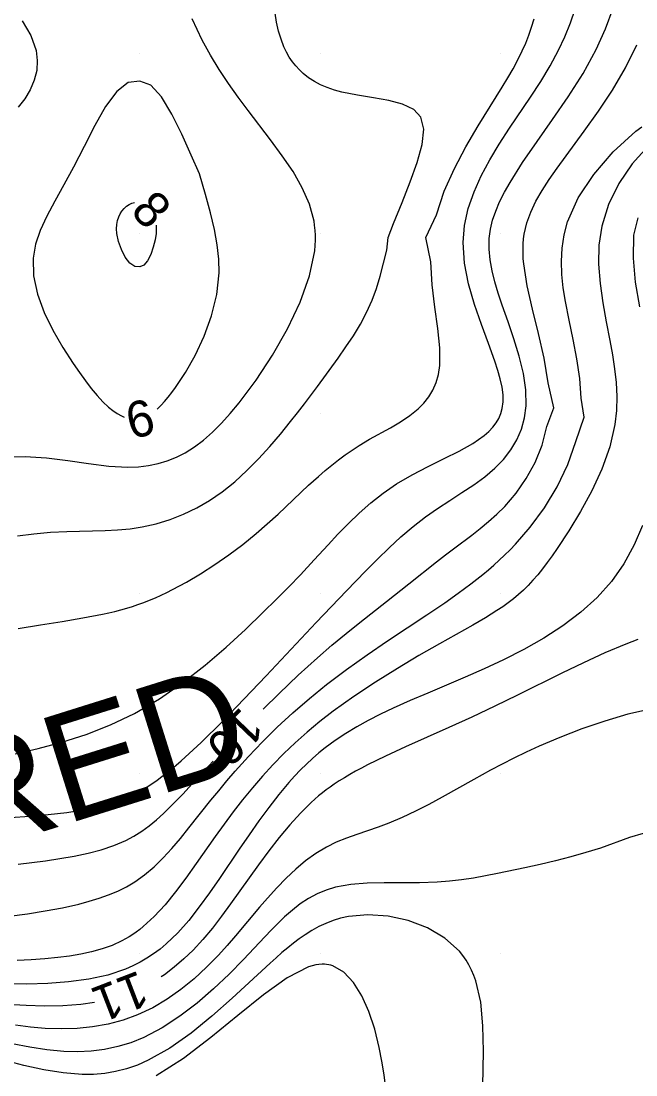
# Model space of a CAD drawing. Extents: x 2602990 to 2605851, y 618069 to 619180.
# Drawn here: x 2603183.4 to 2603217.5, y 618233.3 to 618291.8 of the extents above; entities that cross this region are included whole.
import ezdxf

# ---------------------------------------------------------------- set-up
doc = ezdxf.new("R2010")
doc.units = 0
for name, color, linetype in [('DTM Contours Major', 7, 'Continuous'), ('DTM Contours Minor', 7, 'Continuous'), ('DTM Contours Minor Text', 7, 'Continuous'), ('Exist DTM QL2 LIDAR Elevation Point', 7, 'Continuous'), ('PH Exist DTM Obscure Area Text', 7, 'Continuous')]:
    doc.layers.add(name, color=color, linetype=linetype)

msp = doc.modelspace()

# ---------------------------------------------------------------- linework, layer by layer
at = {"layer": 'DTM Contours Major'}
msp.add_lwpolyline([(2603182.739, 618242.077), (2603183.749, 618242.217), (2603184.738, 618242.374), (2603185.696, 618242.552), (2603186.611, 618242.757), (2603187.184, 618242.908), (2603187.734, 618243.075), (2603188.261, 618243.264), (2603188.765, 618243.476), (2603189.248, 618243.717), (2603189.708, 618243.991), (2603190.259, 618244.385), (2603190.781, 618244.831), (2603191.282, 618245.321), (2603191.767, 618245.847), (2603192.242, 618246.403), (2603192.714, 618246.981), (2603193.939, 618248.519), (2603194.371, 618249.051), (2603194.82, 618249.591), (2603195.292, 618250.139), (2603196.018, 618250.944), (2603196.796, 618251.757), (2603197.622, 618252.571), (2603198.493, 618253.378), (2603199.405, 618254.173), (2603200.357, 618254.946), (2603201.472, 618255.789), (2603202.609, 618256.596), (2603203.745, 618257.37), (2603205.924, 618258.817), (2603206.92, 618259.491), (2603207.665, 618260.017), (2603208.019, 618260.276), (2603208.363, 618260.536), (2603208.7, 618260.797), (2603209.031, 618261.063), (2603209.337, 618261.316), (2603209.641, 618261.577), (2603209.942, 618261.847), (2603210.241, 618262.129), (2603210.539, 618262.424), (2603210.837, 618262.734), (2603211.66, 618263.688), (2603212.446, 618264.758), (2603213.156, 618265.922), (2603213.751, 618267.158), (2603214.194, 618268.444), (2603214.651, 618269.789), (2603214.491, 618270.849), (2603214.416, 618271.94), (2603214.255, 618273.026), (2603214.043, 618274.105), (2603213.817, 618275.173), (2603213.61, 618276.224), (2603213.492, 618276.973), (2603213.415, 618277.714), (2603213.389, 618278.449), (2603213.427, 618279.182), (2603213.539, 618279.914), (2603213.737, 618280.648), (2603214.327, 618281.97), (2603215.185, 618283.272), (2603216.265, 618284.52), (2603217.523, 618285.68), (2603217.847, 618285.921)], dxfattribs=at)
at = {"layer": 'DTM Contours Minor'}
for points in [[(2603181.734, 618247.489), (2603183.865, 618247.643), (2603184.913, 618247.731), (2603185.949, 618247.846), (2603186.957, 618248.001), (2603187.921, 618248.211), (2603188.826, 618248.49), (2603189.156, 618248.618), (2603189.477, 618248.759), (2603189.791, 618248.914), (2603190.099, 618249.082), (2603190.404, 618249.265), (2603190.707, 618249.462), (2603190.963, 618249.641), (2603191.22, 618249.832), (2603191.479, 618250.034), (2603191.742, 618250.247), (2603192.009, 618250.472), (2603192.281, 618250.709), (2603193.394, 618251.736), (2603194.572, 618252.896), (2603195.786, 618254.143), (2603197.006, 618255.427), (2603199.788, 618258.389), (2603201.467, 618260.146), (2603202.525, 618261.243), (2603203.176, 618261.904), (2603203.828, 618262.542), (2603204.487, 618263.151), (2603205.16, 618263.727), (2603205.852, 618264.264), (2603206.522, 618264.73), (2603207.2, 618265.173), (2603207.871, 618265.604), (2603208.522, 618266.038), (2603209.138, 618266.488), (2603209.703, 618266.968), (2603210.172, 618267.451), (2603210.578, 618267.972), (2603210.915, 618268.53), (2603211.175, 618269.123), (2603211.352, 618269.753), (2603211.44, 618270.419), (2603211.421, 618271.303), (2603211.28, 618272.228), (2603211.048, 618273.177), (2603210.755, 618274.136), (2603210.432, 618275.089), (2603210.108, 618276.019), (2603209.89, 618276.671), (2603209.698, 618277.305), (2603209.542, 618277.925), (2603209.431, 618278.533), (2603209.376, 618279.131), (2603209.386, 618279.723), (2603209.453, 618280.227), (2603209.573, 618280.732), (2603209.744, 618281.241), (2603209.964, 618281.758), (2603210.229, 618282.288), (2603210.539, 618282.834), (2603211.241, 618283.935), (2603212.046, 618285.101), (2603212.905, 618286.321), (2603213.771, 618287.587), (2603214.592, 618288.888), (2603215.321, 618290.216), (2603215.842, 618291.365), (2603216.272, 618292.512)], [(2603183.068, 618251.093), (2603184.344, 618251.386), (2603185.67, 618251.743), (2603187.02, 618252.179), (2603188.373, 618252.708), (2603189.703, 618253.346), (2603191.076, 618254.151), (2603192.387, 618255.059), (2603193.627, 618256.029), (2603194.787, 618257.025), (2603195.857, 618258.008), (2603196.827, 618258.941), (2603197.577, 618259.679), (2603198.263, 618260.37), (2603198.901, 618261.033), (2603199.673, 618261.864), (2603200.444, 618262.704), (2603200.991, 618263.29), (2603201.567, 618263.881), (2603202.175, 618264.467), (2603202.82, 618265.037), (2603203.506, 618265.58), (2603204.239, 618266.086), (2603205.103, 618266.593), (2603205.994, 618267.057), (2603206.876, 618267.493), (2603207.713, 618267.915), (2603208.471, 618268.34), (2603209.112, 618268.783), (2603209.367, 618269.004), (2603209.587, 618269.235), (2603209.772, 618269.475), (2603209.921, 618269.728), (2603210.034, 618269.993), (2603210.111, 618270.272), (2603210.157, 618270.645), (2603210.15, 618271.043), (2603210.095, 618271.466), (2603209.999, 618271.916), (2603209.867, 618272.393), (2603209.703, 618272.897), (2603209.346, 618273.883), (2603208.952, 618274.942), (2603208.567, 618276.053), (2603208.238, 618277.194), (2603208.012, 618278.346), (2603207.936, 618279.487), (2603208.018, 618280.446), (2603208.225, 618281.383), (2603208.54, 618282.302), (2603208.944, 618283.203), (2603209.418, 618284.089), (2603209.943, 618284.962), (2603210.512, 618285.838), (2603211.679, 618287.568), (2603212.243, 618288.431), (2603212.769, 618289.296), (2603213.239, 618290.169), (2603213.587, 618290.924), (2603213.887, 618291.686), (2603214.146, 618292.455)], [(2603183.208, 618263.199), (2603184.117, 618263.322), (2603185.028, 618263.401), (2603185.933, 618263.446), (2603188.064, 618263.497), (2603188.759, 618263.533), (2603189.448, 618263.595), (2603190.129, 618263.695), (2603190.907, 618263.869), (2603191.672, 618264.105), (2603192.423, 618264.403), (2603193.155, 618264.76), (2603193.866, 618265.175), (2603194.554, 618265.646), (2603195.261, 618266.209), (2603195.938, 618266.823), (2603196.587, 618267.476), (2603197.206, 618268.156), (2603197.799, 618268.851), (2603198.364, 618269.549), (2603198.752, 618270.043), (2603199.128, 618270.534), (2603199.853, 618271.504), (2603201.001, 618273.075), (2603201.435, 618273.692), (2603201.848, 618274.316), (2603202.233, 618274.952), (2603202.58, 618275.606), (2603202.882, 618276.285), (2603203.12, 618276.946), (2603203.326, 618277.632), (2603203.515, 618278.34), (2603203.704, 618279.068), (2603203.768, 618279.767), (2603204.074, 618280.556), (2603204.549, 618281.724), (2603204.988, 618282.861), (2603205.384, 618283.945), (2603205.665, 618284.932), (2603205.76, 618285.783), (2603205.598, 618286.455), (2603205.192, 618286.885), (2603204.578, 618287.179), (2603203.814, 618287.38), (2603202.958, 618287.53), (2603202.069, 618287.671), (2603201.205, 618287.846), (2603200.79, 618287.962), (2603200.397, 618288.099), (2603200.027, 618288.257), (2603199.681, 618288.438), (2603199.36, 618288.643), (2603199.065, 618288.873), (2603198.846, 618289.076), (2603198.643, 618289.296), (2603198.457, 618289.534), (2603198.287, 618289.789), (2603198.133, 618290.062), (2603197.994, 618290.353), (2603197.83, 618290.777), (2603197.693, 618291.234), (2603197.583, 618291.722), (2603197.501, 618292.238)], [(2603182.447, 618267.594), (2603183.62, 618267.615), (2603184.807, 618267.528), (2603185.99, 618267.379), (2603187.15, 618267.214), (2603188.271, 618267.081), (2603189.333, 618267.025), (2603189.91, 618267.045), (2603190.466, 618267.108), (2603191.001, 618267.214), (2603191.518, 618267.367), (2603192.02, 618267.568), (2603192.51, 618267.818), (2603193.022, 618268.142), (2603193.525, 618268.523), (2603194.023, 618268.961), (2603194.517, 618269.453), (2603195.011, 618269.999), (2603195.508, 618270.597), (2603196.448, 618271.85), (2603197.357, 618273.232), (2603198.187, 618274.691), (2603198.888, 618276.176), (2603199.408, 618277.637), (2603199.699, 618279.022), (2603199.728, 618279.336), (2603199.742, 618279.627), (2603199.74, 618279.908), (2603199.727, 618280.155), (2603199.695, 618280.457), (2603199.66, 618280.674), (2603199.407, 618281.616), (2603199.009, 618282.531), (2603198.496, 618283.428), (2603197.897, 618284.315), (2603197.241, 618285.2), (2603196.002, 618286.819), (2603195.455, 618287.561), (2603194.921, 618288.319), (2603194.405, 618289.097), (2603193.914, 618289.901), (2603193.454, 618290.732), (2603192.89, 618291.908)], [(2603183.234, 618258.056), (2603184.471, 618258.261), (2603185.678, 618258.453), (2603186.833, 618258.645), (2603187.912, 618258.851), (2603188.265, 618258.927), (2603188.606, 618259.008), (2603188.938, 618259.093), (2603189.262, 618259.183), (2603189.578, 618259.279), (2603189.888, 618259.382), (2603190.213, 618259.5), (2603190.534, 618259.626), (2603190.853, 618259.761), (2603191.171, 618259.905), (2603191.49, 618260.058), (2603191.811, 618260.22), (2603192.58, 618260.637), (2603193.364, 618261.101), (2603194.152, 618261.608), (2603194.937, 618262.153), (2603195.708, 618262.73), (2603196.456, 618263.336), (2603197.069, 618263.868), (2603197.663, 618264.41), (2603199.358, 618266.009), (2603199.906, 618266.507), (2603200.276, 618266.828), (2603200.646, 618267.134), (2603201.018, 618267.426), (2603201.394, 618267.705), (2603201.775, 618267.97), (2603202.164, 618268.22), (2603202.745, 618268.564), (2603203.908, 618269.21), (2603204.461, 618269.536), (2603204.976, 618269.879), (2603205.44, 618270.252), (2603205.758, 618270.571), (2603206.033, 618270.919), (2603206.262, 618271.299), (2603206.442, 618271.715), (2603206.571, 618272.168), (2603206.644, 618272.664), (2603206.646, 618273.638), (2603206.534, 618274.727), (2603206.371, 618275.904), (2603206.22, 618277.144), (2603206.144, 618278.422), (2603205.859, 618279.763), (2603206.464, 618281.038), (2603206.893, 618282.338), (2603207.45, 618283.6), (2603208.089, 618284.813), (2603208.767, 618285.965), (2603210.112, 618288.117), (2603210.421, 618288.63), (2603210.711, 618289.133), (2603210.978, 618289.632), (2603211.221, 618290.133), (2603211.41, 618290.565), (2603211.581, 618291.005), (2603211.737, 618291.454), (2603211.879, 618291.915)], [(2603183.453, 618291.795), (2603183.938, 618290.981), (2603184.23, 618290.162), (2603184.302, 618289.596), (2603184.267, 618289.04), (2603184.135, 618288.5), (2603183.915, 618287.978), (2603183.614, 618287.479), (2603183.243, 618287.007)], [(2603196.829, 618253.574), (2603197.722, 618254.456), (2603198.787, 618255.469), (2603199.853, 618256.435), (2603200.653, 618257.126), (2603201.441, 618257.779), (2603202.211, 618258.4), (2603203.687, 618259.559), (2603204.926, 618260.534), (2603206.467, 618261.761), (2603206.967, 618262.153), (2603207.468, 618262.537), (2603208.414, 618263.247), (2603208.885, 618263.613), (2603209.349, 618263.995), (2603209.803, 618264.401), (2603210.244, 618264.839), (2603210.874, 618265.571), (2603211.444, 618266.387), (2603211.934, 618267.281), (2603212.321, 618268.245), (2603212.585, 618269.274), (2603212.966, 618270.305), (2603212.65, 618271.692), (2603212.436, 618273.062), (2603212.128, 618274.439), (2603211.792, 618275.794), (2603211.494, 618277.093), (2603211.301, 618278.306), (2603211.276, 618278.596), (2603211.263, 618278.879), (2603211.261, 618279.155), (2603211.271, 618279.426), (2603211.294, 618279.691), (2603211.329, 618279.951), (2603211.474, 618280.578), (2603211.692, 618281.186), (2603211.976, 618281.786), (2603212.32, 618282.386), (2603212.714, 618282.995), (2603213.153, 618283.621), (2603214.659, 618285.673), (2603215.452, 618286.787), (2603216.226, 618287.96), (2603216.947, 618289.189), (2603217.581, 618290.475)], [(2603190, 618288.453), (2603189.35, 618288.388), (2603188.715, 618287.879), (2603188.094, 618287.04), (2603187.487, 618285.986), (2603186.894, 618284.829), (2603186.315, 618283.685), (2603185.777, 618282.689), (2603185.275, 618281.786), (2603184.83, 618280.951), (2603184.465, 618280.161), (2603184.203, 618279.395), (2603184.067, 618278.627), (2603184.094, 618277.634), (2603184.314, 618276.623), (2603184.687, 618275.611), (2603185.17, 618274.618), (2603185.722, 618273.663), (2603186.301, 618272.766), (2603186.637, 618272.273), (2603186.969, 618271.812), (2603187.296, 618271.385), (2603187.619, 618270.997), (2603187.936, 618270.653), (2603188.249, 618270.357), (2603188.494, 618270.159), (2603188.735, 618269.994), (2603188.973, 618269.863), (2603189.12, 618269.802)], [(2603190.946, 618270.241), (2603190.988, 618270.277), (2603191.178, 618270.462), (2603191.37, 618270.671), (2603191.565, 618270.903), (2603191.764, 618271.158), (2603191.967, 618271.433), (2603192.521, 618272.268), (2603193.066, 618273.227), (2603193.563, 618274.285), (2603193.976, 618275.417), (2603194.267, 618276.597), (2603194.396, 618277.801), (2603194.381, 618278.571), (2603194.291, 618279.367), (2603194.133, 618280.212), (2603193.912, 618281.133), (2603193.634, 618282.156), (2603193.304, 618283.304), (2603192.847, 618284.353), (2603192.333, 618285.504), (2603191.777, 618286.623), (2603191.194, 618287.577), (2603190.596, 618288.232), (2603190, 618288.453)], [(2603218.206, 618284.837), (2603217.324, 618283.857), (2603216.583, 618282.772), (2603216.01, 618281.613), (2603215.633, 618280.408), (2603215.477, 618279.349), (2603215.455, 618278.283), (2603215.537, 618277.215), (2603215.69, 618276.15), (2603215.884, 618275.094), (2603216.086, 618274.052), (2603216.228, 618273.264), (2603216.346, 618272.484), (2603216.429, 618271.71), (2603216.467, 618270.938), (2603216.449, 618270.166), (2603216.363, 618269.39), (2603216.078, 618268.149), (2603215.638, 618266.914), (2603215.084, 618265.709), (2603214.457, 618264.556), (2603213.799, 618263.478), (2603213.148, 618262.5), (2603212.872, 618262.102), (2603212.602, 618261.728), (2603212.337, 618261.376), (2603212.075, 618261.046), (2603211.812, 618260.737), (2603211.546, 618260.448), (2603211.281, 618260.186), (2603211.01, 618259.938), (2603210.729, 618259.704), (2603210.437, 618259.48), (2603210.133, 618259.262), (2603209.813, 618259.049), (2603209.502, 618258.852), (2603209.175, 618258.654), (2603208.471, 618258.248), (2603206.634, 618257.213), (2603205.485, 618256.553), (2603204.285, 618255.84), (2603203.067, 618255.081), (2603201.867, 618254.286), (2603200.718, 618253.463), (2603199.979, 618252.889), (2603199.278, 618252.306), (2603198.611, 618251.712), (2603197.977, 618251.107), (2603197.374, 618250.49), (2603196.797, 618249.861), (2603196.237, 618249.208), (2603195.699, 618248.544), (2603195.18, 618247.871), (2603194.675, 618247.191), (2603194.181, 618246.505), (2603193.123, 618245.001), (2603192.551, 618244.202), (2603191.976, 618243.436), (2603191.392, 618242.719), (2603190.796, 618242.069), (2603190.184, 618241.503), (2603189.991, 618241.348), (2603189.797, 618241.203), (2603189.6, 618241.066), (2603189.4, 618240.938), (2603189.197, 618240.819), (2603188.991, 618240.708), (2603188.454, 618240.462), (2603187.894, 618240.26), (2603187.313, 618240.096), (2603186.711, 618239.967), (2603186.089, 618239.864), (2603185.448, 618239.784), (2603184.713, 618239.714), (2603183.956, 618239.662), (2603183.177, 618239.624)], [(2603190, 618278.143), (2603189.711, 618278.158), (2603189.433, 618278.353), (2603189.182, 618278.682), (2603188.971, 618279.098), (2603188.814, 618279.553), (2603188.723, 618280), (2603188.706, 618280.26), (2603188.718, 618280.498), (2603188.757, 618280.715), (2603188.819, 618280.911), (2603188.902, 618281.087), (2603189.001, 618281.243), (2603189.121, 618281.384), (2603189.253, 618281.504), (2603189.395, 618281.6), (2603189.544, 618281.673), (2603189.697, 618281.721), (2603189.703, 618281.722)], [(2603217.638, 618280.857), (2603217.395, 618279.904), (2603217.38, 618278.622), (2603217.489, 618277.287), (2603217.717, 618275.929)], [(2603190.89, 618280.458), (2603190.901, 618280.283), (2603190.899, 618280), (2603190.846, 618279.637), (2603190.741, 618279.228), (2603190.594, 618278.822), (2603190.414, 618278.472), (2603190.213, 618278.229), (2603190, 618278.143)], [(2603217.898, 618263.786), (2603217.436, 618262.703), (2603216.865, 618261.656), (2603216.171, 618260.667), (2603215.372, 618259.778), (2603214.466, 618258.962), (2603213.473, 618258.213), (2603212.413, 618257.526), (2603211.306, 618256.895), (2603210.171, 618256.315), (2603209.108, 618255.815), (2603208.05, 618255.347), (2603207.005, 618254.903), (2603205.985, 618254.474), (2603205, 618254.054), (2603204.06, 618253.635), (2603203.35, 618253.298), (2603202.674, 618252.953), (2603202.031, 618252.598), (2603201.42, 618252.229), (2603200.84, 618251.843), (2603200.288, 618251.438), (2603199.929, 618251.148), (2603199.58, 618250.847), (2603199.241, 618250.532), (2603198.91, 618250.204), (2603198.584, 618249.861), (2603198.262, 618249.502), (2603197.704, 618248.835), (2603197.151, 618248.124), (2603196.602, 618247.377), (2603196.055, 618246.602), (2603195.511, 618245.808), (2603194.417, 618244.183), (2603193.86, 618243.375), (2603193.292, 618242.593), (2603192.705, 618241.851), (2603192.096, 618241.163), (2603191.456, 618240.544), (2603191.112, 618240.256), (2603190.756, 618239.989), (2603190.388, 618239.745), (2603190.006, 618239.522), (2603189.609, 618239.321), (2603189.194, 618239.141), (2603188.21, 618238.815), (2603187.154, 618238.581), (2603186.042, 618238.427), (2603184.895, 618238.34), (2603183.73, 618238.308), (2603182.566, 618238.319)], [(2603217.625, 618257.439), (2603216.966, 618257.191), (2603215.805, 618256.704), (2603214.618, 618256.16), (2603213.409, 618255.576), (2603210.947, 618254.351), (2603209.702, 618253.745), (2603208.416, 618253.142), (2603207.146, 618252.565), (2603204.737, 618251.482), (2603203.637, 618250.972), (2603202.634, 618250.48), (2603202.292, 618250.302), (2603201.965, 618250.126), (2603201.651, 618249.949), (2603201.348, 618249.771), (2603201.057, 618249.59), (2603200.774, 618249.404), (2603200.552, 618249.251), (2603200.335, 618249.093), (2603200.122, 618248.929), (2603199.911, 618248.76), (2603199.703, 618248.583), (2603199.497, 618248.398), (2603198.901, 618247.811), (2603198.313, 618247.16), (2603197.732, 618246.456), (2603197.156, 618245.71), (2603196.585, 618244.935), (2603195.034, 618242.761), (2603194.534, 618242.084), (2603194.023, 618241.425), (2603193.494, 618240.794), (2603192.945, 618240.197), (2603192.437, 618239.704), (2603191.907, 618239.248), (2603191.353, 618238.83), (2603191.185, 618238.722)], [(2603218.331, 618253.58), (2603217.078, 618253.293), (2603215.799, 618252.918), (2603214.53, 618252.482), (2603213.304, 618252.007), (2603212.158, 618251.518), (2603211.429, 618251.185), (2603210.745, 618250.855), (2603210.098, 618250.528), (2603209.456, 618250.189), (2603208.522, 618249.676), (2603206.769, 618248.691), (2603206.037, 618248.293), (2603205.3, 618247.913), (2603204.56, 618247.562), (2603203.819, 618247.248), (2603203.221, 618247.027), (2603202.039, 618246.624), (2603201.461, 618246.415), (2603200.895, 618246.183), (2603200.346, 618245.915), (2603199.759, 618245.562), (2603199.193, 618245.153), (2603198.644, 618244.695), (2603198.111, 618244.194), (2603197.59, 618243.656), (2603197.078, 618243.088), (2603196.64, 618242.577), (2603195.307, 618240.983), (2603194.84, 618240.446), (2603194.355, 618239.915), (2603193.697, 618239.249), (2603193.003, 618238.611), (2603192.271, 618238.015), (2603191.505, 618237.472), (2603190.705, 618236.994), (2603189.872, 618236.595), (2603189.061, 618236.3), (2603188.227, 618236.079), (2603187.374, 618235.929), (2603186.506, 618235.844), (2603185.627, 618235.82), (2603184.743, 618235.851), (2603183.917, 618235.925), (2603183.088, 618236.031)], [(2603183.233, 618244.963), (2603183.995, 618245.059), (2603184.749, 618245.162), (2603185.558, 618245.283), (2603186.349, 618245.42), (2603187.116, 618245.581), (2603187.853, 618245.774), (2603188.552, 618246.007), (2603189.207, 618246.288), (2603189.663, 618246.531), (2603190.097, 618246.804), (2603190.512, 618247.106), (2603190.915, 618247.434), (2603191.31, 618247.787), (2603191.702, 618248.165), (2603192.035, 618248.502), (2603192.372, 618248.856), (2603193.072, 618249.612), (2603193.825, 618250.435), (2603194.06, 618250.688)], [(2603217.926, 618246.673), (2603217.178, 618246.443), (2603215.565, 618245.868), (2603214.752, 618245.609), (2603213.918, 618245.374), (2603213.07, 618245.159), (2603212.215, 618244.959), (2603211.358, 618244.771), (2603209.838, 618244.453), (2603209.173, 618244.321), (2603208.511, 618244.202), (2603207.847, 618244.1), (2603207.178, 618244.019), (2603206.502, 618243.964), (2603205.521, 618243.932), (2603203.557, 618243.941), (2603202.609, 618243.923), (2603201.704, 618243.85), (2603200.858, 618243.694), (2603200.329, 618243.53), (2603199.829, 618243.317), (2603199.354, 618243.059), (2603198.899, 618242.76), (2603198.459, 618242.422), (2603198.029, 618242.048), (2603197.662, 618241.699), (2603197.295, 618241.329), (2603196.923, 618240.939), (2603195.742, 618239.679), (2603194.942, 618238.864), (2603194.081, 618238.046), (2603193.168, 618237.256), (2603192.213, 618236.523), (2603191.225, 618235.876), (2603190.211, 618235.345), (2603189.493, 618235.057), (2603188.767, 618234.837), (2603188.033, 618234.681), (2603187.29, 618234.586), (2603186.538, 618234.55), (2603185.778, 618234.568), (2603184.835, 618234.657), (2603183.88, 618234.805), (2603182.915, 618234.993)], [(2603209.012, 618231.672), (2603209.06, 618234.587), (2603209.035, 618235.99), (2603208.912, 618237.303), (2603208.642, 618238.485), (2603208.531, 618238.794), (2603208.405, 618239.089), (2603208.261, 618239.371), (2603208.101, 618239.638), (2603207.924, 618239.893), (2603207.73, 618240.133), (2603206.927, 618240.867), (2603205.964, 618241.438), (2603204.895, 618241.844), (2603203.771, 618242.085), (2603202.645, 618242.157), (2603201.569, 618242.058), (2603201.134, 618241.963), (2603200.716, 618241.838), (2603200.312, 618241.683), (2603199.921, 618241.5), (2603199.538, 618241.29), (2603199.163, 618241.054), (2603198.842, 618240.831), (2603198.523, 618240.59), (2603198.204, 618240.333), (2603197.882, 618240.06), (2603197.555, 618239.772), (2603197.221, 618239.47), (2603195.123, 618237.529), (2603193.996, 618236.53), (2603192.834, 618235.585), (2603191.651, 618234.749), (2603190.462, 618234.077), (2603189.859, 618233.815), (2603189.256, 618233.608), (2603188.651, 618233.454), (2603188.041, 618233.351), (2603187.424, 618233.297), (2603186.798, 618233.289), (2603185.739, 618233.373), (2603184.657, 618233.552), (2603183.558, 618233.797), (2603182.45, 618234.079)], [(2603203.638, 618232.51), (2603203.545, 618233.272), (2603203.43, 618234.033), (2603203.285, 618234.791), (2603203.029, 618235.815), (2603202.704, 618236.787), (2603202.309, 618237.664), (2603201.844, 618238.407), (2603201.309, 618238.973), (2603200.702, 618239.321), (2603200.589, 618239.356), (2603200.474, 618239.384), (2603200.357, 618239.403), (2603200.237, 618239.414), (2603200.115, 618239.417), (2603199.935, 618239.406), (2603199.768, 618239.382), (2603199.554, 618239.333), (2603199.349, 618239.269), (2603198.174, 618238.667), (2603196.855, 618237.721), (2603195.429, 618236.565), (2603193.934, 618235.337), (2603192.409, 618234.172), (2603190.891, 618233.207)], [(2603187.483, 618237.296), (2603186.713, 618237.182), (2603185.714, 618237.103), (2603184.702, 618237.082), (2603183.688, 618237.113), (2603182.986, 618237.16)]]:
    msp.add_lwpolyline(points, dxfattribs=at)
at = {"layer": 'Exist DTM QL2 LIDAR Elevation Point'}
for p, q in [((2603190, 618290), (2603190, 618290)), ((2603200, 618290), (2603200, 618290)), ((2603210, 618290), (2603210, 618290)), ((2603190, 618280), (2603190, 618280)), ((2603200, 618280), (2603200, 618280)), ((2603210, 618280), (2603210, 618280)), ((2603190, 618270), (2603190, 618270)), ((2603200, 618270), (2603200, 618270)), ((2603210, 618270), (2603210, 618270)), ((2603190, 618260), (2603190, 618260)), ((2603200, 618260), (2603200, 618260)), ((2603210, 618260), (2603210, 618260)), ((2603190, 618250), (2603190, 618250)), ((2603200, 618250), (2603200, 618250)), ((2603210, 618250), (2603210, 618250)), ((2603190, 618240), (2603190, 618240)), ((2603200, 618240), (2603200, 618240)), ((2603210, 618240), (2603210, 618240))]:
    msp.add_line(p, q, dxfattribs=at)

# ---------------------------------------------------------------- texts
at = {"layer": 'DTM Contours Minor Text'}
for s, rotation, p in [('8', 313.21267, (2603189.411, 618281.188)), ('9', 193.48946, (2603190.5, 618270.854)), ('10', 226.17804, (2603195.609, 618253.773)), ('11', 201.06359, (2603189.95, 618239.085))]:
    msp.add_text(s, height=2, rotation=rotation, dxfattribs=at).set_placement(p)
at = {"layer": 'PH Exist DTM Obscure Area Text'}
msp.add_text('OBSCURED', height=6, rotation=17.42237, dxfattribs=at).set_placement((2603153.091, 618236.878))

doc.saveas('drawing.dxf')
